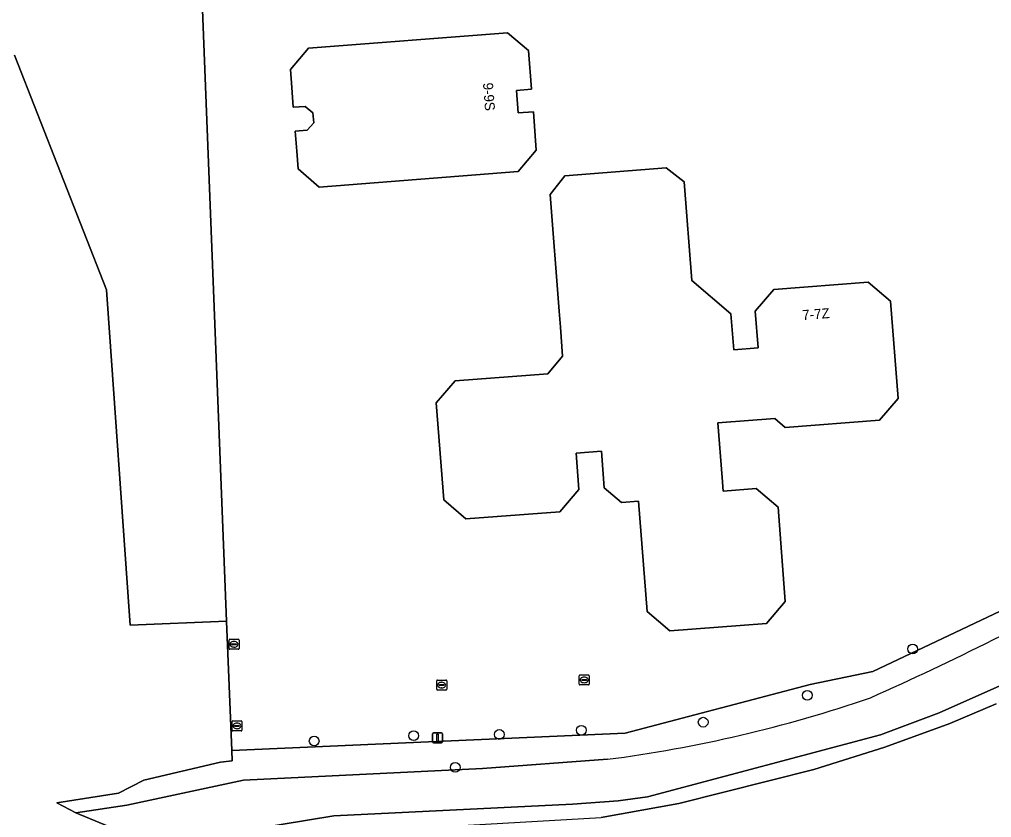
# Model space of a CAD drawing. Extents: x 157793 to 159380, y 380877 to 382313.
# Drawn here: x 158056.4 to 158153.9, y 380943 to 381023 of the extents above; entities that cross this region are included whole.
import ezdxf

# ---------------------------------------------------------------- set-up
doc = ezdxf.new("R2010")
doc.units = 0
for name, color, linetype in [('IMGEO_Boom', 7, 'Continuous'), ('IMGEO_Erf', 7, 'Continuous'), ('IMGEO_Gemengd_bos', 7, 'Continuous'), ('IMGEO_Groenvoorziening', 7, 'Continuous'), ('IMGEO_Hek', 7, 'Continuous'), ('IMGEO_Kolk', 7, 'Continuous'), ('IMGEO_Lichtmast', 7, 'Continuous'), ('IMGEO_Oever', 7, 'Continuous'), ('IMGEO_Pand', 7, 'Continuous'), ('IMGEO_Pand_nummerreeks', 7, 'Continuous'), ('IMGEO_Waterloop', 7, 'Continuous')]:
    doc.layers.add(name, color=color, linetype=linetype)

msp = doc.modelspace()

# ---------------------------------------------------------------- linework, layer by layer
at = {"layer": 'IMGEO_Boom'}
for centre in [(158145.972, 380959.878), (158135.421, 380955.23), (158124.974, 380952.532), (158095.962, 380951.179), (158104.536, 380951.299), (158112.759, 380951.726), (158085.986, 380950.644), (158100.122, 380947.996)]:
    msp.add_circle(centre, 0.489, dxfattribs=at)
at = {"layer": 'IMGEO_Erf'}
msp.add_lwpolyline([(158054.334, 381160.498), (158058.211, 381110.918), (158062.007, 381064.14), (158062.715, 381051.624), (158064.284, 381030.813), (158074.504, 381031.623), (158077.214, 380962.655), (158077.724, 380949.689), (158117.15, 380951.417), (158135.704, 380956.312), (158141.985, 380957.622), (158161.083, 380966.67), (158182.451, 380978.491), (158196.616, 380987.508)], dxfattribs=at)
for points in [[(158107.468, 381019.858), (158107.784, 381015.982), (158106.25, 381015.857), (158106.421, 381013.613), (158107.956, 381013.738), (158108.25, 381009.871), (158106.439, 381007.747), (158086.502, 381006.162), (158084.398, 381008.002), (158084.244, 381009.784), (158084.07, 381011.786), (158085.27, 381011.883), (158085.948, 381012.626), (158085.865, 381013.632), (158085.076, 381014.249), (158083.865, 381014.185), (158083.742, 381016.159), (158083.629, 381017.957), (158085.421, 381020.091), (158105.372, 381021.655)], [(158123.069, 381006.716), (158123.828, 380996.827), (158127.76, 380993.456), (158128.035, 380989.87), (158130.477, 380990.057), (158130.194, 380993.748), (158132.045, 380995.907), (158141.526, 380996.635), (158143.753, 380994.726), (158144.503, 380984.972), (158142.644, 380982.804), (158133.204, 380982.078), (158132.151, 380982.982), (158126.45, 380982.544), (158126.872, 380977.056), (158126.976, 380975.705), (158130.295, 380975.96), (158132.483, 380974.084), (158133.208, 380964.645), (158131.307, 380962.427), (158121.621, 380961.682), (158119.355, 380963.625), (158118.506, 380974.679), (158116.804, 380974.548), (158115.065, 380976.039), (158114.785, 380979.69), (158112.24, 380979.494), (158112.518, 380975.87), (158110.602, 380973.634), (158101.188, 380972.911), (158098.976, 380974.808), (158098.227, 380984.557), (158100.112, 380986.756), (158109.392, 380987.469), (158110.889, 380989.214), (158110.665, 380992.131), (158110.54, 380993.754), (158109.641, 381005.447), (158111.095, 381007.298), (158121.264, 381008.097)]]:
    msp.add_lwpolyline(points, close=True, dxfattribs=at)
at = {"layer": 'IMGEO_Gemengd_bos'}
msp.add_lwpolyline([(158196.616, 380987.508), (158182.451, 380978.491), (158161.083, 380966.67), (158141.985, 380957.622), (158135.704, 380956.312), (158117.15, 380951.417), (158077.724, 380949.689), (158077.764, 380948.666), (158076.593, 380948.538), (158068.919, 380946.729), (158066.371, 380945.407), (158060.189, 380944.432), (158062.114, 380943.437), (158067.223, 380944.211), (158078.891, 380946.713), (158102.866, 380947.897), (158115.376, 380948.812)], dxfattribs=at)
for centre, radius, start, end in [((158017.178, 381234.778), 306.27, 293.99654, 299.10351), ((158098.192, 381081.652), 133.947, 277.37057, 288.96866)]:
    msp.add_arc(centre, radius, start, end, dxfattribs=at)
at = {"layer": 'IMGEO_Groenvoorziening'}
for points in [[(158055.954, 381019.408), (158065.175, 380995.891), (158067.561, 380962.267), (158077.214, 380962.655), (158074.504, 381031.623), (158064.284, 381030.813), (158062.715, 381051.624), (158062.007, 381064.14), (158058.211, 381110.918), (158054.334, 381160.498)], [(158069.669, 380940.286), (158062.114, 380943.437), (158060.189, 380944.432), (158066.371, 380945.407), (158068.919, 380946.729), (158076.593, 380948.538), (158077.764, 380948.666), (158077.724, 380949.689), (158077.214, 380962.655), (158067.561, 380962.267), (158065.175, 380995.891), (158055.954, 381019.408)], [(158115.376, 380948.812), (158102.866, 380947.897), (158078.891, 380946.713), (158067.223, 380944.211), (158062.114, 380943.437), (158069.669, 380940.286), (158070.304, 380940.55), (158073.771, 380940.978), (158077.4, 380941.407), (158087.965, 380943.153), (158111.887, 380944.307), (158116.448, 380944.635), (158119.398, 380945.055), (158142.751, 380951.274), (158148.616, 380953.456), (158155.302, 380956.432), (158166.85, 380962.06), (158179.004, 380968.512), (158190.917, 380975.525), (158203.316, 380983.871), (158212.491, 380990.777), (158223.407, 381000.213), (158236.933, 381012.36)]]:
    msp.add_lwpolyline(points, dxfattribs=at)
for centre, radius, start, end in [((158017.178, 381234.778), 306.27, 293.99654, 299.10351), ((158098.192, 381081.652), 133.947, 277.37057, 288.96866)]:
    msp.add_arc(centre, radius, start, end, dxfattribs=at)
at = {"layer": 'IMGEO_Hek'}
for points in [[(158077.724, 380949.689), (158074.504, 381031.623)], [(158077.764, 380948.666), (158077.724, 380949.689)]]:
    msp.add_lwpolyline(points, dxfattribs=at)
at = {"layer": 'IMGEO_Kolk'}
for p, q in [((158077.453, 380959.913), (158077.453, 380960.765)), ((158077.528, 380960.839), (158078.38, 380960.839)), ((158077.712, 380960.333), (158077.712, 380960.345)), ((158078.15, 380960.296), (158077.752, 380960.296)), ((158077.755, 380960.382), (158078.153, 380960.382)), ((158077.941, 380960.619), (158077.966, 380960.619)), ((158078.196, 380960.345), (158078.196, 380960.333)), ((158078.454, 380960.765), (158078.454, 380959.913)), ((158078.38, 380959.839), (158077.528, 380959.839)), ((158077.964, 380960.059), (158077.939, 380960.059)), ((158112.545, 380956.342), (158112.545, 380957.194)), ((158112.62, 380957.268), (158113.472, 380957.268)), ((158113.546, 380957.194), (158113.546, 380956.342)), ((158098.269, 380955.826), (158098.269, 380956.678)), ((158098.344, 380956.752), (158099.196, 380956.752)), ((158098.528, 380956.246), (158098.528, 380956.258)), ((158098.966, 380956.209), (158098.568, 380956.209)), ((158098.571, 380956.295), (158098.969, 380956.295)), ((158098.757, 380956.532), (158098.782, 380956.532)), ((158099.012, 380956.258), (158099.012, 380956.246)), ((158099.27, 380956.678), (158099.27, 380955.826)), ((158113.472, 380956.268), (158112.62, 380956.268)), ((158112.804, 380956.762), (158112.804, 380956.774)), ((158113.242, 380956.725), (158112.844, 380956.725)), ((158112.847, 380956.811), (158113.245, 380956.811)), ((158113.056, 380956.488), (158113.031, 380956.488)), ((158113.033, 380957.048), (158113.058, 380957.048)), ((158113.288, 380956.774), (158113.288, 380956.762)), ((158099.196, 380955.752), (158098.344, 380955.752)), ((158098.78, 380955.972), (158098.755, 380955.972)), ((158077.751, 380951.732), (158077.751, 380952.584)), ((158077.826, 380952.658), (158078.678, 380952.658)), ((158078.239, 380952.438), (158078.264, 380952.438)), ((158078.752, 380952.584), (158078.752, 380951.732)), ((158078.678, 380951.658), (158077.826, 380951.658)), ((158078.01, 380952.152), (158078.01, 380952.164)), ((158078.448, 380952.115), (158078.05, 380952.115)), ((158078.053, 380952.201), (158078.451, 380952.201)), ((158078.262, 380951.878), (158078.237, 380951.878)), ((158078.494, 380952.164), (158078.494, 380952.152))]:
    msp.add_line(p, q, dxfattribs=at)
for points in [[(158077.453, 380959.913), (158077.453, 380960.765)], [(158077.528, 380960.839), (158078.38, 380960.839)], [(158078.454, 380960.765), (158078.454, 380959.913)], [(158078.38, 380959.839), (158077.528, 380959.839)], [(158112.545, 380956.342), (158112.545, 380957.194)], [(158112.62, 380957.268), (158113.472, 380957.268)], [(158113.546, 380957.194), (158113.546, 380956.342)], [(158098.269, 380955.826), (158098.269, 380956.678)], [(158098.344, 380956.752), (158099.196, 380956.752)], [(158099.27, 380956.678), (158099.27, 380955.826)], [(158113.472, 380956.268), (158112.62, 380956.268)], [(158099.196, 380955.752), (158098.344, 380955.752)], [(158077.751, 380951.732), (158077.751, 380952.584)], [(158077.826, 380952.658), (158078.678, 380952.658)], [(158078.752, 380952.584), (158078.752, 380951.732)], [(158078.678, 380951.658), (158077.826, 380951.658)]]:
    msp.add_lwpolyline(points, dxfattribs=at)
for centre, radius, start, end in [((158077.53, 380960.763), 0.0765, 91.55205, 178.44795), ((158077.53, 380960.763), 0.0765, 91.55205, 178.44795), ((158077.752, 380960.342), 0.0403, 85.87752, 175.75265), ((158077.749, 380960.332), 0.0366, 178.93798, 274.71019), ((158078.153, 380960.339), 0.043, 264.86636, 352.45326), ((158078.157, 380960.344), 0.0386, 1.73085, 96.63898), ((158078.378, 380960.763), 0.0765, 1.55205, 88.44795), ((158078.378, 380960.763), 0.0765, 1.55205, 88.44795), ((158077.53, 380959.915), 0.0765, 181.55205, 268.44795), ((158077.53, 380959.915), 0.0765, 181.55205, 268.44795), ((158078.378, 380959.915), 0.0765, 271.55205, 358.44795), ((158078.378, 380959.915), 0.0765, 271.55205, 358.44795), ((158112.622, 380957.192), 0.0765, 91.55205, 178.44795), ((158112.622, 380957.192), 0.0765, 91.55205, 178.44795), ((158113.47, 380957.192), 0.0765, 1.55205, 88.44795), ((158113.47, 380957.192), 0.0765, 1.55205, 88.44795), ((158098.346, 380956.676), 0.0765, 91.55205, 178.44795), ((158098.346, 380956.676), 0.0765, 91.55205, 178.44795), ((158098.568, 380956.255), 0.0403, 85.87752, 175.75265), ((158098.565, 380956.245), 0.0366, 178.93798, 274.71019), ((158098.969, 380956.252), 0.043, 264.86636, 352.45326), ((158098.973, 380956.257), 0.0386, 1.73085, 96.63898), ((158099.194, 380956.676), 0.0765, 1.55205, 88.44795), ((158099.194, 380956.676), 0.0765, 1.55205, 88.44795), ((158112.622, 380956.344), 0.0765, 181.55205, 268.44795), ((158112.622, 380956.344), 0.0765, 181.55205, 268.44795), ((158112.844, 380956.771), 0.0403, 85.87752, 175.75265), ((158112.841, 380956.761), 0.0366, 178.93798, 274.71019), ((158113.245, 380956.768), 0.043, 264.86636, 352.45326), ((158113.249, 380956.773), 0.0386, 1.73085, 96.63898), ((158113.47, 380956.344), 0.0765, 271.55205, 358.44795), ((158113.47, 380956.344), 0.0765, 271.55205, 358.44795), ((158098.346, 380955.828), 0.0765, 181.55205, 268.44795), ((158098.346, 380955.828), 0.0765, 181.55205, 268.44795), ((158099.194, 380955.828), 0.0765, 271.55205, 358.44795), ((158099.194, 380955.828), 0.0765, 271.55205, 358.44795), ((158077.828, 380952.582), 0.0765, 91.55205, 178.44795), ((158077.828, 380952.582), 0.0765, 91.55205, 178.44795), ((158078.676, 380952.582), 0.0765, 1.55205, 88.44795), ((158078.676, 380952.582), 0.0765, 1.55205, 88.44795), ((158077.828, 380951.734), 0.0765, 181.55205, 268.44795), ((158077.828, 380951.734), 0.0765, 181.55205, 268.44795), ((158078.05, 380952.161), 0.0403, 85.87752, 175.75265), ((158078.047, 380952.151), 0.0366, 178.93798, 274.71019), ((158078.451, 380952.158), 0.043, 264.86636, 352.45326), ((158078.455, 380952.163), 0.0386, 1.73085, 96.63898), ((158078.676, 380951.734), 0.0765, 271.55205, 358.44795), ((158078.676, 380951.734), 0.0765, 271.55205, 358.44795)]:
    msp.add_arc(centre, radius, start, end, dxfattribs=at)
for centre, major_axis, ratio, start_param, end_param in [((158077.94, 380960.339), (-0.387, 0.002), 0.722429, 4.712389, 7.853982), ((158077.965, 380960.339), (-0.39, 0.002), 0.717154, 1.570796, 4.712389), ((158098.756, 380956.252), (-0.387, 0.002), 0.722429, 4.712389, 7.853982), ((158098.781, 380956.252), (-0.39, 0.002), 0.717154, 1.570796, 4.712389), ((158113.032, 380956.768), (-0.387, 0.002), 0.722429, 4.712389, 7.853982), ((158113.057, 380956.768), (-0.39, 0.002), 0.717154, 1.570796, 4.712389), ((158078.238, 380952.158), (-0.387, 0.002), 0.722429, 4.712389, 7.853982), ((158078.263, 380952.158), (-0.39, 0.002), 0.717154, 1.570796, 4.712389)]:
    msp.add_ellipse(centre, major_axis=major_axis, ratio=ratio, start_param=start_param, end_param=end_param, dxfattribs=at)
at = {"layer": 'IMGEO_Lichtmast'}
for p, q in [((158097.845, 380950.569), (158097.845, 380951.369)), ((158097.845, 380951.369), (158097.845, 380950.569)), ((158097.945, 380951.469), (158098.735, 380951.469)), ((158098.735, 380951.469), (158097.945, 380951.469)), ((158098.835, 380951.369), (158098.835, 380950.569)), ((158098.835, 380950.569), (158098.835, 380951.369)), ((158098.735, 380950.469), (158097.945, 380950.469)), ((158097.945, 380950.469), (158098.735, 380950.469))]:
    msp.add_line(p, q, dxfattribs=at)
msp.add_lwpolyline([(158098.265, 380951.344), (158098.415, 380951.344), (158098.415, 380950.594), (158098.265, 380950.594), (158098.265, 380951.344)], dxfattribs=at)
for centre, start, end in [((158097.945, 380951.369), 90, 180), ((158097.945, 380951.369), 90, 180), ((158098.735, 380951.369), 0, 90), ((158098.735, 380951.369), 360, 90), ((158097.945, 380950.569), 180, 270), ((158097.945, 380950.569), 180, 270), ((158098.735, 380950.569), 270, 0), ((158098.735, 380950.569), 270, 0)]:
    msp.add_arc(centre, 0.1, start, end, dxfattribs=at)
at = {"layer": 'IMGEO_Oever'}
msp.add_lwpolyline([(158155.302, 380956.432), (158148.616, 380953.456), (158142.751, 380951.274), (158119.398, 380945.055), (158116.448, 380944.635), (158111.887, 380944.307), (158087.965, 380943.153), (158077.4, 380941.407), (158073.771, 380940.978), (158073.896, 380939.276), (158077.633, 380940.181), (158095.053, 380941.838), (158114.752, 380942.961), (158122.533, 380944.381), (158136.058, 380947.797), (158143.186, 380950.032), (158149.694, 380952.409), (158154.346, 380954.381)], dxfattribs=at)
at = {"layer": 'IMGEO_Pand'}
for points in [[(158084.244, 381009.784), (158084.398, 381008.002), (158086.502, 381006.162), (158106.439, 381007.747), (158108.25, 381009.871), (158107.956, 381013.738), (158106.421, 381013.613), (158106.25, 381015.857), (158107.784, 381015.982), (158107.468, 381019.858), (158105.372, 381021.655), (158085.421, 381020.091), (158083.629, 381017.957), (158083.742, 381016.159), (158083.865, 381014.185), (158085.076, 381014.249), (158085.865, 381013.632), (158085.948, 381012.626), (158085.27, 381011.883), (158084.07, 381011.786)], [(158109.641, 381005.447), (158110.54, 380993.754), (158110.665, 380992.131), (158110.889, 380989.214), (158109.392, 380987.469), (158100.112, 380986.756), (158098.227, 380984.557), (158098.976, 380974.808), (158101.188, 380972.911), (158110.602, 380973.634), (158112.518, 380975.87), (158112.24, 380979.494), (158114.785, 380979.69), (158115.065, 380976.039), (158116.804, 380974.548), (158118.506, 380974.679), (158119.355, 380963.625), (158121.621, 380961.682), (158131.307, 380962.427), (158133.208, 380964.645), (158132.483, 380974.084), (158130.295, 380975.96), (158126.976, 380975.705), (158126.872, 380977.056), (158126.45, 380982.544), (158132.151, 380982.982), (158133.204, 380982.078), (158142.644, 380982.804), (158144.503, 380984.972), (158143.753, 380994.726), (158141.526, 380996.635), (158132.045, 380995.907), (158130.194, 380993.748), (158130.477, 380990.057), (158128.035, 380989.87), (158127.76, 380993.456), (158123.828, 380996.827), (158123.069, 381006.716), (158121.264, 381008.097), (158111.095, 381007.298)]]:
    msp.add_lwpolyline(points, close=True, dxfattribs=at)
at = {"layer": 'IMGEO_Waterloop'}
msp.add_lwpolyline([(158154.346, 380954.381), (158149.694, 380952.409), (158143.186, 380950.032), (158136.058, 380947.797), (158122.533, 380944.381), (158114.752, 380942.961)], dxfattribs=at)

# ---------------------------------------------------------------- texts
at = {"layer": 'IMGEO_Pand_nummerreeks'}
for s, rotation, p in [('9-9S', 274.3577, (158102.903, 381016.608)), ('7-7Z', 4.38886, (158134.94, 380992.84))]:
    msp.add_text(s, height=1, rotation=rotation, dxfattribs=at).set_placement(p)

doc.saveas('drawing.dxf')
